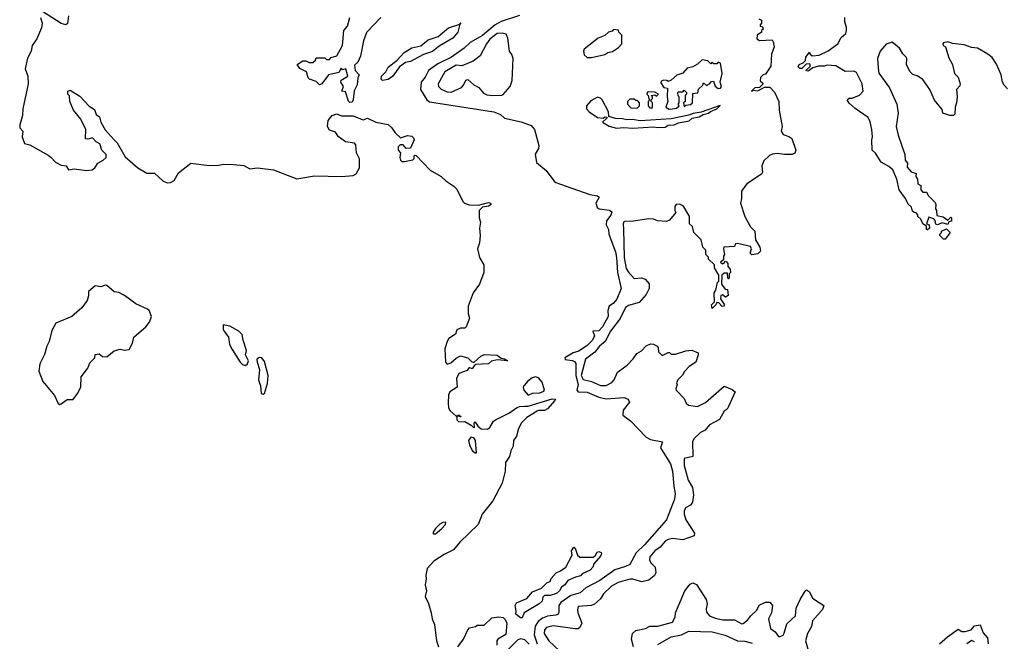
# Model space of a CAD drawing. Extents: x 2494106 to 2685573, y 758056 to 915185.
# Tile 261 of 507: x 2609022 to 2615708, y 817882 to 822099. Entities that reach past the tile are written whole.
import ezdxf

# ---------------------------------------------------------------- set-up
doc = ezdxf.new("R2010")
doc.units = 0

msp = doc.modelspace()

# ---------------------------------------------------------------- linework, layer by layer
at = {"layer": '0CON05XD'}
for points in [[(2609353.8, 822125), (2609347.5, 822072.5), (2609336.4, 822063.6), (2609305, 822073.8), (2609121.2, 822191.2)], [(2612415, 822127.7), (2612292.3, 822087.7), (2612249.6, 822065), (2612165, 821992.7), (2612081.1, 821945), (2612039.4, 821905), (2611955, 821844.5), (2611860.6, 821799.4), (2611798.5, 821755), (2611775, 821710), (2611748, 821675), (2611743.3, 821625), (2611786.6, 821556.6), (2611805, 821542.9), (2612242.5, 821475), (2612287, 821457), (2612315, 821432), (2612426.9, 821406.9), (2612495, 821381.4), (2612518.8, 821355), (2612546.2, 821245), (2612543.8, 821225), (2612522.7, 821187.3), (2612531.1, 821131.1), (2612597, 821077), (2612655, 820996.7), (2612894.2, 820914.2), (2612945, 820903.8), (2612955.8, 820895), (2612933.8, 820855), (2612943.3, 820825), (2612956, 820816), (2613027.7, 820807.7), (2613043.1, 820795), (2613036.2, 820773.8), (2613006.4, 820733.6), (2613003.6, 820706.4), (2613020, 820675), (2613023.3, 820645), (2613066.7, 820525), (2613075.4, 820485), (2613081.2, 820385), (2613105.6, 820274.4), (2613076.6, 820203.4), (2613055, 820176), (2613024, 820155), (2613016.2, 820125), (2613016.9, 820085), (2612978.8, 820015), (2612955, 819988.1), (2612913.3, 819985), (2612924, 819955), (2612911.5, 819925), (2612875, 819888.1), (2612819.3, 819850.7), (2612781.3, 819838.7), (2612724.3, 819805), (2612725, 819793.1), (2612775, 819786.9), (2612789.5, 819779.5), (2612797.3, 819767.3), (2612798.3, 819685), (2612815.2, 819625), (2612804.5, 819584.5), (2612815, 819574.6), (2612875, 819572.3), (2612955, 819538.2), (2613005, 819527.5), (2613125, 819536), (2613153.3, 819525), (2613162, 819505), (2613120.2, 819449.8), (2613118.1, 819415), (2613168.5, 819378.5), (2613277, 819267), (2613305, 819250), (2613386.7, 819235), (2613373.1, 819195), (2613440, 819085), (2613454.5, 819035), (2613464.4, 818935), (2613472.2, 818885), (2613469.1, 818845), (2613415, 818706.7), (2613263.6, 818535), (2613208.1, 818481.9), (2613165, 818403.8), (2613135, 818388.1), (2613062.7, 818367.3), (2612960.8, 818295), (2612866.2, 818243.8), (2612828.9, 818211.1), (2612765, 818191.3), (2612696.4, 818145), (2612682.3, 818125), (2612681.9, 818078.1), (2612675.5, 818064.5), (2612662.1, 818057.9), (2612605, 818052.4), (2612572.1, 818037.9), (2612542.1, 818015), (2612522.1, 817985), (2612516.6, 817925), (2612535.4, 817865)], [(2609162.9, 822115), (2609174.2, 822075), (2609171.2, 822045), (2609139.7, 821970.3), (2609107.5, 821925), (2609101.2, 821885), (2609075, 821837.5), (2609058.6, 821765), (2609077.3, 821715), (2609080, 821665), (2609044.4, 821495), (2609041.7, 821448.3), (2609022.5, 821385), (2609022.5, 821365), (2609043.3, 821343.3), (2609038.8, 821305), (2609055, 821260), (2609090.7, 821250.7), (2609215, 821180), (2609235, 821166.7), (2609265, 821132.5), (2609305, 821112.5), (2609337, 821107), (2609355, 821080), (2609393.3, 821086.7), (2609475, 821076.2), (2609515, 821081.2), (2609532.5, 821095), (2609553.6, 821126.4), (2609590, 821145), (2609610, 821165), (2609610, 821185), (2609580, 821215), (2609566.4, 821256.4), (2609540.7, 821270.7), (2609517, 821297), (2609485, 821287.5), (2609470, 821290), (2609472.5, 821355), (2609437.5, 821425), (2609386.7, 821485), (2609362.5, 821545), (2609361.7, 821581.7), (2609350, 821595), (2609350, 821615), (2609365, 821620), (2609430.5, 821580.5), (2609495, 821513.3), (2609529.3, 821489.3), (2609542.5, 821455), (2609565, 821440), (2609573.8, 821405), (2609601.7, 821351.7), (2609665, 821284), (2609683.6, 821263.6), (2609739.3, 821169.3), (2609824.7, 821094.7), (2609885, 821057.5), (2609938.3, 821058.3), (2609995, 821005.6), (2610022.8, 820992.8), (2610045.4, 820994.6), (2610071.1, 821008.9), (2610100.5, 821059.5), (2610185, 821126.2), (2610309.5, 821109.5), (2610375, 821111.8), (2610405, 821119.2), (2610475, 821116.1), (2610545, 821108.9), (2610585, 821087.8), (2610636.9, 821093.1), (2610745, 821080.9), (2610905, 821020), (2611025, 821038.9), (2611210, 821035)], [(2611473.8, 822115), (2611376.8, 822013.2), (2611357.1, 821955), (2611337.3, 821852.7), (2611318.3, 821811.7), (2611295, 821790), (2611301.2, 821755), (2611327.5, 821725), (2611317.5, 821705), (2611313.8, 821656.2), (2611293.9, 821616.1), (2611287.5, 821555), (2611279.5, 821540.5), (2611265, 821537.5), (2611255.6, 821545.6), (2611235, 821610), (2611210, 821615), (2611220, 821645), (2611203.3, 821675), (2611205, 821690), (2611250, 821715), (2611236.7, 821766.7), (2611215, 821760), (2611205, 821770), (2611188.3, 821741.7), (2611120, 821725), (2611075, 821663.3), (2611057, 821657), (2611035, 821680), (2610990, 821695), (2610980, 821705), (2610970, 821745), (2610925, 821767.5), (2610907.5, 821795), (2610945, 821820), (2610965, 821820), (2610988.3, 821808.3), (2611011.7, 821808.3), (2611030, 821825), (2611035, 821840), (2611095, 821840), (2611105, 821830), (2611125, 821830), (2611138.3, 821841.7), (2611175, 821853.3), (2611213.8, 821925), (2611223.8, 822026.2), (2611247.5, 822055), (2611263.3, 822115)], [(2611486.7, 821686.7), (2611477.5, 821695), (2611480, 821715), (2611507.5, 821745), (2611523.6, 821776.4), (2611586.2, 821823.8), (2611633.6, 821876.4), (2611685, 821907.5), (2611745, 821922.5), (2611795, 821963.3), (2611864.1, 821985.9), (2611935, 822043.8), (2612010, 822070), (2612018.3, 822078.3), (2612010, 822070), (2611996.7, 822015), (2611963.3, 821975), (2611871.2, 821918.8), (2611825, 821882.5), (2611765, 821863.8), (2611675, 821815.8), (2611641.2, 821808.8), (2611600.7, 821779.3), (2611556.2, 821715), (2611525, 821693.1), (2611486.7, 821686.7)], [(2614040, 822105), (2614060, 822095), (2614060, 822075), (2614050, 822065), (2614050, 822055), (2614065, 822050), (2614070, 822035), (2614060, 822025), (2614060, 822015), (2614030, 821995), (2614028.3, 821968.3), (2614045, 821957.5), (2614131.7, 821961.7), (2614139.3, 821949.3), (2614144, 821915), (2614126.7, 821865), (2614122.5, 821785), (2614085, 821730), (2614070, 821725), (2614053, 821707), (2614050, 821685), (2614068.3, 821668.3), (2614068.3, 821661.7), (2614045, 821640), (2614013, 821637), (2613990, 821615), (2613996.7, 821613.3), (2614000, 821620), (2614035, 821617.5), (2614078.3, 821641.7), (2614115, 821642.5), (2614148.3, 821608.3), (2614176.7, 821545), (2614178, 821485), (2614198.8, 821375), (2614192.7, 821342.7), (2614205, 821320), (2614245, 821306.7), (2614265, 821292.5), (2614292.5, 821215), (2614286.4, 821193.6), (2614266.4, 821183.6), (2614215, 821183.8), (2614165, 821192), (2614132.7, 821187.3), (2614112.7, 821177.3), (2614075, 821142.5), (2614062.3, 821107.7), (2614065.8, 821065), (2614058.8, 821051.2), (2613960, 820985), (2613923.8, 820935), (2613923.8, 820885), (2613916.2, 820855), (2613946.2, 820765), (2613984.2, 820694.2), (2614013.3, 820665), (2614017.5, 820605), (2614047.5, 820555), (2614051.7, 820528.3), (2614035, 820510), (2613993, 820503), (2613982.5, 820515), (2613990, 820545), (2613985, 820560), (2613895, 820580), (2613881.7, 820578.3), (2613875, 820560), (2613803.6, 820556.4), (2613800, 820545), (2613807.5, 820505), (2613800, 820495), (2613800, 820470), (2613780, 820455), (2613795, 820442.5), (2613808.3, 820451.7), (2613810, 820460), (2613818.3, 820458.3), (2613830, 820445), (2613830, 820425), (2613847, 820407), (2613847.5, 820385), (2613840, 820375), (2613840, 820345), (2613835, 820340), (2613830, 820345), (2613828.3, 820378.3), (2613805, 820380), (2613790, 820365), (2613787.5, 820305), (2613811.7, 820271.7), (2613828.3, 820268.3), (2613831.7, 820228.3), (2613815, 820217.5), (2613795, 820232.5), (2613783, 820227), (2613780, 820205), (2613807.5, 820165), (2613800, 820155), (2613793, 820153), (2613768.3, 820178.3), (2613755, 820180), (2613750, 820165), (2613725, 820140), (2613720, 820165), (2613740, 820185), (2613737.5, 820245), (2613750, 820265), (2613760, 820315), (2613770, 820325), (2613770, 820365), (2613740, 820415), (2613740, 820435), (2613700, 820475), (2613698.3, 820488.3), (2613680, 820505), (2613680, 820535), (2613660, 820555), (2613650, 820605), (2613600, 820655), (2613590, 820695), (2613570, 820715), (2613570, 820765), (2613530, 820835), (2613505, 820847.5), (2613480, 820845), (2613470, 820835), (2613470, 820805), (2613478.3, 820791.7), (2613435, 820740), (2613415, 820730), (2613353.9, 820733.9), (2613325, 820746.7), (2613295, 820748.8), (2613175, 820730.8), (2613135, 820732.5), (2613125, 820727.5), (2613119.4, 820715), (2613121.7, 820678.3), (2613127.1, 820485), (2613140.4, 820410.4), (2613155.3, 820385.3), (2613195, 820344.3), (2613245, 820348.8), (2613269.5, 820339.5), (2613295.9, 820305.9), (2613296.2, 820275), (2613276.2, 820235), (2613228.9, 820181.1), (2613155, 820160.4), (2613135, 820146.2), (2613098.5, 820071.5), (2613034.6, 819985), (2612996.9, 819915), (2612960, 819885), (2612927.5, 819842.5), (2612863.6, 819795), (2612833.8, 819685), (2612848.1, 819658.1), (2612904.7, 819644.7), (2612965, 819617.8), (2613003.4, 819616.6), (2613043.5, 819636.5), (2613059.2, 819655), (2613081.7, 819708.3), (2613146.2, 819755), (2613187.5, 819797.5), (2613213.3, 819835), (2613245, 819853.3), (2613275, 819886.7), (2613305, 819898.8), (2613325, 819897.5), (2613350, 819885), (2613357.5, 819875), (2613360, 819845), (2613385, 819820), (2613425, 819840), (2613435, 819840), (2613445, 819830), (2613475, 819830), (2613545, 819852.5), (2613585, 819857.5), (2613628.3, 819838.3), (2613630, 819825), (2613612.5, 819775), (2613567.5, 819745), (2613537, 819713), (2613523, 819687), (2613490, 819655), (2613482.5, 819635), (2613487.5, 819625), (2613477.5, 819595), (2613480, 819585), (2613535, 819530), (2613546.4, 819496.4), (2613564, 819484), (2613625, 819474), (2613678.3, 819501.7), (2613805, 819612.5), (2613860.7, 819590.7), (2613880, 819575), (2613835.9, 819474.1), (2613825, 819457.5), (2613805.9, 819444.1), (2613773.3, 819386.7), (2613705, 819350), (2613675.5, 819314.5), (2613645, 819298), (2613598.6, 819255), (2613591.4, 819235), (2613593.8, 819136.2), (2613535, 819122.5), (2613534.4, 819075), (2613562.2, 818975), (2613590, 818925), (2613598, 818875), (2613591.4, 818825), (2613576, 818805), (2613543.9, 818786.1), (2613534.4, 818765), (2613534.2, 818745), (2613544.3, 818705), (2613603.3, 818615), (2613602.5, 818597.5), (2613525, 818570), (2613455, 818578.1), (2613425, 818572.5), (2613405, 818560), (2613370, 818520), (2613334, 818495), (2613300.8, 818455), (2613297.5, 818435), (2613307.5, 818415), (2613336, 818385), (2613342.5, 818345), (2613332.1, 818327.9), (2613293.2, 818296.8), (2613245.7, 818284.3), (2613185, 818302.5), (2613165, 818302.5), (2613085, 818281.1), (2613041.4, 818255), (2612986.6, 818203.4), (2612965, 818169.4), (2612925, 818134.2), (2612904.4, 818125.6), (2612815, 818116.7), (2612808.8, 818095), (2612811.4, 818075), (2612838.1, 818005), (2612825, 817976.2), (2612813.2, 817966.8), (2612794.4, 817965.6), (2612643.7, 817986.3), (2612600, 817975), (2612585, 817958.8), (2612584.4, 817935), (2612614.4, 817885), (2612687.2, 817817.2)], [(2614850.9, 821770.9), (2614855, 821737.5), (2614927, 821637), (2614977.5, 821525), (2614986.7, 821465), (2614974.1, 821374.1), (2614986.7, 821315), (2615032.5, 821185), (2615033.3, 821145), (2615050, 821125), (2615048.3, 821098.3), (2615075, 821067.5), (2615110, 821055), (2615107.5, 821035), (2615117, 821017), (2615120, 820985), (2615140, 820975), (2615140, 820945), (2615155, 820930), (2615178.3, 820928.3), (2615193.6, 820903.6), (2615238.3, 820858.3), (2615243.3, 820845), (2615240, 820815), (2615247.5, 820805), (2615250, 820770), (2615291.7, 820761.7), (2615325, 820740), (2615345, 820760), (2615350, 820755), (2615348.3, 820731.7), (2615331.7, 820728.3), (2615325, 820710), (2615285, 820720), (2615255, 820707.5), (2615241.7, 820711.7), (2615237, 820737), (2615228.3, 820748.3), (2615195, 820760), (2615180, 820715), (2615198.3, 820708.3), (2615200, 820685), (2615187, 820673), (2615180, 820675), (2615178.3, 820698.3), (2615153.6, 820713.6), (2615140, 820745), (2615120, 820765), (2615120, 820775), (2615108.3, 820788.3), (2615095, 820790), (2615085, 820800), (2615077, 820827), (2615055, 820846.7), (2615036.2, 820886.2), (2614994, 820945), (2614977.3, 821017.3), (2614950.6, 821080.6), (2614923.3, 821103.3), (2614872, 821132), (2614833, 821193), (2614810, 821215), (2614807.5, 821285), (2614812.5, 821305), (2614807.5, 821355), (2614797, 821407), (2614782.5, 821435), (2614695, 821497.5), (2614653.6, 821533.6), (2614640, 821555), (2614653.6, 821566.4), (2614675, 821566.7), (2614725, 821588), (2614749.2, 821615), (2614743.3, 821665), (2614705, 821740.8), (2614685, 821751.1), (2614627.7, 821747.7), (2614563.6, 821786.4), (2614505, 821790), (2614485, 821783.3), (2614447, 821783), (2614408.3, 821771.7), (2614375, 821750), (2614360, 821755), (2614388.3, 821781.7), (2614390, 821795), (2614385, 821800), (2614361.7, 821798.3), (2614331.7, 821768.3), (2614318.3, 821768.3), (2614308.3, 821778.3), (2614314.3, 821795.7), (2614342.5, 821807.5), (2614357.5, 821822.5), (2614360, 821845), (2614385, 821880), (2614390, 821865), (2614403, 821853), (2614450.5, 821859.5), (2614511.2, 821888.8), (2614576.7, 821935), (2614600.7, 821979.3), (2614632.5, 822005), (2614636.7, 822025), (2614636.4, 822046.4), (2614623.8, 822085), (2614623.8, 822115)], [(2612235, 821583.8), (2612295, 821586.7), (2612305, 821592.5), (2612352.5, 821645), (2612367, 821687), (2612373.3, 821835), (2612363.6, 821863.6), (2612347.5, 821885), (2612337.5, 821975), (2612325, 822000), (2612297.7, 822007.7), (2612265, 822005.6), (2612215, 821966.9), (2612191.4, 821935), (2612150, 821855), (2612102.3, 821817.7), (2612025, 821786.7), (2611985, 821790), (2611908.8, 821745), (2611863.1, 821665), (2611865.6, 821645), (2611885, 821628.9), (2611925, 821609.5), (2611951.7, 821608.3), (2612021.7, 821638.3), (2612036.7, 821655), (2612050.7, 821689.3), (2612065, 821692.5), (2612105, 821656.2), (2612139.5, 821639.5), (2612171.7, 821601.7), (2612195, 821590), (2612235, 821583.8)], [(2612905, 821842.5), (2612995, 821862.5), (2613015, 821877.5), (2613047, 821883), (2613088.3, 821911.7), (2613110, 821935), (2613110, 821995), (2613090, 822015), (2613088.3, 822028.3), (2613055, 822032.5), (2613045, 822022.5), (2613020, 822015), (2612995, 821992.5), (2612950, 821975), (2612855, 821900), (2612850, 821885), (2612855, 821860), (2612875, 821842.5), (2612905, 821842.5)], [(2615729.2, 821629.2), (2615705.6, 821655.6), (2615694.2, 821675), (2615686, 821725), (2615655, 821797.5), (2615625, 821843.3), (2615596.7, 821865), (2615525, 821906.2), (2615485, 821910), (2615435, 821928.8), (2615355, 821936.7), (2615325, 821948), (2615295, 821942.5), (2615290, 821935), (2615293.3, 821925), (2615307.5, 821915), (2615330.5, 821840.5), (2615356.2, 821795), (2615370, 821735), (2615395, 821710), (2615408.8, 821665), (2615405, 821650), (2615382.5, 821625), (2615387.5, 821575), (2615383.8, 821535), (2615373.8, 821505), (2615371.7, 821458.3), (2615361.7, 821448.3), (2615338.3, 821448.3), (2615290, 821465), (2615285, 821490), (2615233.9, 821553.9), (2615202.5, 821625), (2615155, 821692.5), (2615115, 821717.5), (2615086.4, 821726.4), (2615067.5, 821745), (2615043.6, 821793.6), (2615046.7, 821835), (2615041.2, 821845), (2615017.7, 821867.7), (2614996.2, 821905), (2614945, 821946.7), (2614905, 821933.8), (2614863.8, 821885), (2614846.2, 821835), (2614850.9, 821770.9)], [(2613433, 821493), (2613455, 821493.3), (2613481.7, 821498.3), (2613500, 821515), (2613492.5, 821525), (2613500, 821535), (2613500, 821575), (2613493, 821583), (2613490, 821605), (2613495, 821610), (2613525, 821610), (2613535, 821620), (2613550, 821605), (2613550, 821595), (2613540, 821585), (2613540, 821545), (2613530, 821535), (2613535, 821510), (2613545, 821520), (2613577, 821523), (2613590, 821535), (2613591.7, 821598.3), (2613627.5, 821602.5), (2613631.7, 821628.3), (2613660, 821655), (2613665, 821670), (2613686.4, 821653.6), (2613706.4, 821663.6), (2613719.3, 821680.7), (2613732.5, 821682.5), (2613745, 821647.5), (2613765, 821633.3), (2613780, 821635), (2613787.5, 821645), (2613777.5, 821675), (2613792.5, 821735), (2613780, 821805), (2613765, 821810), (2613755, 821800), (2613735, 821800), (2613725, 821810), (2613715, 821800), (2613695, 821820), (2613655, 821827.5), (2613625, 821797.5), (2613591.7, 821778.3), (2613555, 821770), (2613525, 821737.5), (2613485, 821722.5), (2613445, 821690), (2613425, 821680), (2613417, 821687), (2613395, 821690), (2613377, 821683), (2613375, 821670), (2613395, 821640), (2613420, 821635), (2613417.5, 821575), (2613422.5, 821545), (2613410, 821505), (2613433, 821493)], [(2613315, 821500), (2613320, 821505), (2613320, 821535), (2613310, 821545), (2613310, 821555), (2613320, 821565), (2613320, 821575), (2613310, 821585), (2613335, 821590), (2613345, 821580), (2613360, 821595), (2613335, 821607.5), (2613295, 821610), (2613285, 821607.5), (2613280, 821595), (2613290, 821585), (2613293, 821563), (2613300, 821555), (2613290, 821545), (2613290, 821515), (2613301.7, 821501.7), (2613315, 821500)], [(2613075, 821363.3), (2613125, 821368), (2613185, 821364), (2613325, 821372.5), (2613355, 821367.5), (2613405, 821370), (2613425, 821382.5), (2613465, 821386.7), (2613495, 821400), (2613567, 821413), (2613588.3, 821431.7), (2613635, 821440), (2613663, 821457), (2613700, 821465), (2613713, 821477), (2613755, 821493.3), (2613777.5, 821517.5), (2613649.3, 821470.7), (2613595, 821463.3), (2613565, 821451.2), (2613445, 821425.8), (2613235, 821414), (2613183, 821423), (2613145, 821420), (2613115, 821427.5), (2613068.3, 821428.3), (2613021.7, 821441.7), (2613020, 821475), (2612977.5, 821555), (2612965, 821567.5), (2612945, 821572.5), (2612900.7, 821549.3), (2612870, 821515), (2612870, 821495), (2612890, 821475), (2612945, 821436.2), (2612985, 821430), (2612995, 821440), (2613008.3, 821438.3), (2613008.3, 821431.7), (2612980, 821405), (2613025, 821376.7), (2613075, 821363.3)], [(2613215, 821500), (2613230, 821515), (2613230, 821535), (2613218.3, 821548.3), (2613205, 821550), (2613195, 821560), (2613165, 821560), (2613150, 821545), (2613150, 821525), (2613171.7, 821501.7), (2613215, 821500)], [(2611210, 821035), (2611286.8, 821043.2), (2611307.3, 821052.7), (2611328.6, 821095), (2611330, 821155), (2611310, 821195), (2611305, 821250), (2611295, 821262.5), (2611235, 821270), (2611185, 821307.5), (2611166.1, 821336.1), (2611125, 821350), (2611112.5, 821375), (2611117.5, 821415), (2611145, 821450), (2611175, 821460), (2611206.4, 821446.4), (2611285, 821446.2), (2611355, 821420), (2611385, 821430), (2611440, 821405), (2611525, 821387.5), (2611547.9, 821367.9), (2611570.7, 821330.7), (2611608.3, 821298.3), (2611655, 821313.8), (2611685, 821308.8), (2611697.3, 821297.3), (2611700, 821285), (2611675, 821227.5), (2611646.4, 821226.4), (2611625, 821250), (2611605, 821250), (2611593, 821237), (2611593, 821213), (2611607.5, 821195), (2611602.5, 821165), (2611607.5, 821145), (2611616.7, 821136.7), (2611635, 821136.2), (2611691.7, 821148.3), (2611701.7, 821158.3), (2611700, 821175), (2611705, 821180), (2611715, 821177.5), (2611808.5, 821078.5), (2611885, 821035.5), (2611916.1, 821006.1), (2611970.6, 820970.6), (2611990.2, 820950.2), (2612031.4, 820865), (2612043.6, 820853.6), (2612075, 820843.8), (2612138.6, 820841.4), (2612205, 820857.9), (2612220, 820855), (2612224, 820845), (2612206.3, 820833.7), (2612165, 820826.7), (2612141.2, 820805), (2612142, 820755), (2612150.8, 820725), (2612144.4, 820685), (2612150, 820635), (2612144, 820585), (2612131.2, 820545), (2612143.3, 820485), (2612173.8, 820435), (2612172.9, 820385), (2612144.8, 820305.2), (2612102.1, 820245), (2612067.9, 820155), (2612066.4, 820106.4), (2612076.7, 820075), (2612054.2, 820015.8), (2612043.9, 820006.1), (2612015, 820005.4), (2611990, 819995), (2611981.2, 819965), (2611936, 819935), (2611924.5, 819915), (2611910, 819865), (2611914.2, 819775), (2611925, 819762), (2611950.7, 819770.7), (2611986.9, 819803.1), (2612015, 819818.8), (2612065.6, 819805.6), (2612090.7, 819780.7), (2612107, 819773), (2612152.7, 819817.3), (2612175, 819828), (2612265, 819823.3), (2612291.7, 819801.7), (2612315, 819797.5), (2612337.5, 819785), (2612265, 819791.2), (2612225, 819782.2), (2612205, 819763.3), (2612120.5, 819759.5), (2612108.3, 819751.7), (2612095, 819730), (2612075, 819740), (2612061.7, 819718.3), (2612005, 819698.8), (2611988.8, 819665), (2611992.5, 819605), (2611941.9, 819575), (2611934.4, 819555), (2611932.1, 819497.9), (2611933.9, 819465), (2611945, 819445.8), (2611985, 819410), (2612005, 819417.5), (2612020, 819405), (2611990, 819410), (2611990, 819385), (2612005, 819370), (2612045, 819372.5), (2612088.8, 819348.8), (2612105, 819330), (2612110, 819335), (2612108.3, 819361.7), (2612115, 819370), (2612132, 819342), (2612155, 819323.8), (2612199.3, 819320.7), (2612215, 819333.3), (2612240, 819375), (2612254, 819385), (2612348.3, 819431.7), (2612395, 819465.9), (2612415, 819474.5), (2612452.5, 819477.5), (2612475, 819478), (2612637.1, 819527.1), (2612660, 819525), (2612656.7, 819515), (2612605, 819460), (2612585, 819446.7), (2612545, 819447.5), (2612535, 819442.5), (2612465, 819400), (2612429.2, 819365), (2612409.4, 819325), (2612395.6, 819274.4), (2612375.8, 819245), (2612372.5, 819205), (2612357.5, 819175), (2612348, 819135), (2612321.4, 819095), (2612318.6, 819035), (2612298.8, 818955), (2612236, 818834), (2612163.5, 818745), (2612135.4, 818674.6), (2612011.9, 818555), (2611967.4, 818502.6), (2611905, 818471.1), (2611834.7, 818425.3), (2611788.1, 818375), (2611779.3, 818329.3), (2611782.1, 818305), (2611774.5, 818265), (2611784.6, 818225), (2611774.6, 818185), (2611798.3, 818138.3), (2611817.3, 818075), (2611823.5, 818035), (2611838.5, 817995), (2611853.1, 817885), (2611867.1, 817845)], [(2615305, 820610), (2615295, 820610), (2615270, 820635), (2615270, 820645), (2615280, 820655), (2615280, 820665), (2615315, 820680), (2615340, 820655), (2615305, 820610)], [(2609295, 819489.4), (2609305, 819492.2), (2609345, 819521.4), (2609385, 819522.5), (2609415, 819562.5), (2609436.7, 819605), (2609440, 819675), (2609484.1, 819735.9), (2609499.5, 819770.5), (2609533.3, 819805), (2609535, 819827.5), (2609561.7, 819831.7), (2609585, 819813.3), (2609615, 819812.5), (2609665, 819852.5), (2609705, 819863.3), (2609735, 819856.2), (2609765, 819861.2), (2609788, 819905), (2609796.7, 819945), (2609880, 820015), (2609904.2, 820045.8), (2609916.7, 820085), (2609902, 820125), (2609889.2, 820135), (2609810.9, 820170.9), (2609735, 820227.1), (2609695, 820247.3), (2609665, 820252.5), (2609615, 820296), (2609601.7, 820298.3), (2609573, 820287), (2609535, 820292.5), (2609488.8, 820255), (2609490, 820225), (2609480, 820195), (2609444, 820145), (2609375.5, 820084.5), (2609268.8, 820041.2), (2609239.8, 819990.2), (2609221.8, 819915), (2609205.9, 819885), (2609191.4, 819828.6), (2609159.5, 819765), (2609151.4, 819715), (2609180, 819645), (2609258.7, 819548.7), (2609284.7, 819494.7), (2609295, 819489.4)], [(2610555, 819752.5), (2610570, 819765), (2610576.7, 819785), (2610556.7, 819825), (2610562.5, 819855), (2610538.8, 819925), (2610533.6, 819963.6), (2610511.2, 819985), (2610448.8, 820018.8), (2610405, 820028.8), (2610404.6, 819995), (2610440, 819945), (2610448.1, 819895), (2610465, 819861.2), (2610519.2, 819775), (2610535, 819758.8), (2610555, 819752.5)], [(2610675, 819557.5), (2610685, 819562.5), (2610705, 819630), (2610709.4, 819685), (2610685, 819780), (2610666.2, 819805), (2610651.7, 819808.3), (2610633.3, 819795), (2610633.8, 819775), (2610650, 819725), (2610643.3, 819655), (2610656.7, 819615), (2610663, 819563), (2610675, 819557.5)], [(2612475, 819552.5), (2612503.3, 819565), (2612555, 819568.5), (2612582.2, 819577.8), (2612585.6, 819585), (2612570.4, 819640.4), (2612545, 819669.5), (2612525, 819675.7), (2612501, 819669), (2612472.7, 819647.3), (2612445.2, 819615), (2612441, 819605), (2612444.8, 819584.8), (2612475, 819552.5)], [(2612125, 819160), (2612118, 819245), (2612105, 819261.2), (2612085, 819266), (2612069.2, 819245), (2612077.5, 819215), (2612095, 819176.7), (2612115, 819160), (2612125, 819160)], [(2611845, 818611.2), (2611886.2, 818645), (2611912.5, 818675), (2611915, 818690), (2611895, 818687.5), (2611875, 818675.8), (2611845, 818646), (2611827.5, 818617.5), (2611831.2, 818611.2), (2611845, 818611.2)], [(2612435, 818040), (2612421.7, 818041.7), (2612390, 818065), (2612393.3, 818085), (2612386.1, 818123.9), (2612395, 818142.5), (2612465, 818172.5), (2612503.9, 818216.1), (2612565, 818242.5), (2612601.7, 818278.3), (2612623, 818287), (2612631.7, 818308.3), (2612664.3, 818345.7), (2612695, 818358.8), (2612731.2, 818385), (2612772.5, 818465), (2612770, 818495), (2612785, 818520), (2612797, 818507), (2612810, 818465), (2612825, 818452.5), (2612915, 818452.5), (2612929.3, 818460.7), (2612943.9, 818486.1), (2612955, 818490), (2612970, 818485), (2612972.5, 818475), (2612965, 818460), (2612921.7, 818408.3), (2612913.3, 818385), (2612895, 818363.8), (2612841.7, 818338.3), (2612830, 818325), (2612795, 818316.2), (2612745, 818293.3), (2612723.3, 818265), (2612700.5, 818249.5), (2612687.5, 818225), (2612666.2, 818205), (2612625, 818193.3), (2612585, 818192.5), (2612575, 818180), (2612568.8, 818155), (2612550, 818135), (2612447.5, 818075), (2612435, 818040)], [(2613190.6, 817845), (2613177.1, 817895), (2613184, 817935), (2613205, 817954), (2613272.3, 817967.7), (2613300, 817985), (2613355, 817984.2), (2613455, 818012.5), (2613472.5, 818045), (2613476, 818075), (2613538.8, 818225), (2613564.1, 818255.9), (2613575, 818270), (2613591.7, 818278.3), (2613616.6, 818266.6), (2613684.3, 818164.3), (2613690, 818135), (2613682.9, 818102.9), (2613685, 818080), (2613706.7, 818055), (2613745, 818037.5), (2613797, 818027), (2613875, 818026.9), (2613925, 818000.8), (2613935, 818002), (2613965, 818026), (2613986, 818055), (2614028.3, 818091.7), (2614043.9, 818126.1), (2614085, 818146.2), (2614116.1, 818146.1), (2614133.3, 818125), (2614127.5, 818075), (2614106.7, 818035), (2614119.2, 817969.2), (2614151.2, 817945), (2614174, 817915), (2614185, 817913.3), (2614205, 817924.3), (2614213.4, 817936.6), (2614230.8, 817999.2), (2614288.8, 818055), (2614294.1, 818105.9), (2614322, 818165), (2614355, 818222.5), (2614365, 818230), (2614385, 818216.7), (2614406.2, 818175), (2614482.5, 818125), (2614472.3, 818097.7), (2614405, 818021.2), (2614398.1, 817981.9), (2614371.4, 817935), (2614357.1, 817885), (2614390, 817775)], [(2611996.2, 817845), (2612036.2, 817895), (2612065, 817960), (2612077, 817973), (2612117, 817983), (2612128.3, 817991.7), (2612175, 817990), (2612228.3, 818041.7), (2612275, 818047.5), (2612305, 818042), (2612319.1, 818029.1), (2612329.4, 818005), (2612322.7, 817927.3), (2612268.6, 817895), (2612261.4, 817885), (2612261.5, 817855)], [(2615267.5, 817865), (2615321.7, 817911.7), (2615395, 817963.3), (2615419.1, 817949.1), (2615441.9, 817948.1), (2615481.7, 817958.3), (2615505, 817987.5), (2615543, 817993), (2615565, 817940), (2615592.5, 817905), (2615597.5, 817865)], [(2613355, 817860), (2613445, 817911.9), (2613515, 817924.4), (2613565, 817950.6), (2613724.5, 817945.5), (2613812.2, 817922.2), (2613895, 817884.2), (2613945, 817883.3), (2613995, 817870)], [(2612482.4, 817862.4), (2612451.2, 817891.2), (2612425, 817897.3), (2612405, 817892.5), (2612296, 817784)], [(2615505, 817878.8), (2615485, 817886.7), (2615453.3, 817865)]]:
    msp.add_lwpolyline(points, dxfattribs=at)

doc.saveas('drawing.dxf')
